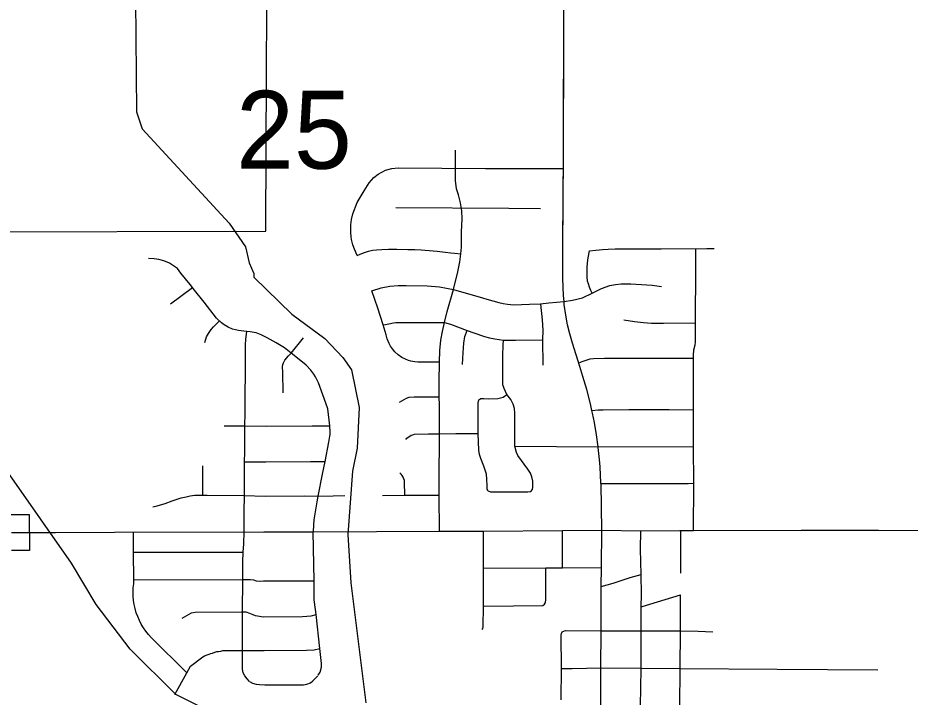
# Model space of a CAD drawing. Extents: x -1403959 to 81668, y -1400582 to 11018.
# Drawn here: x 7880.3 to 8024.3, y 8986.9 to 9096.5 of the extents above; entities that cross this region are included whole.
import ezdxf

# ---------------------------------------------------------------- set-up
doc = ezdxf.new("R2010")
doc.units = 0
for name, color, linetype in [('tdCiRRCL', 7, 'Continuous'), ('tdCiSectLine', 7, 'Continuous'), ('tdCiSectNmbr', 7, 'Continuous'), ('tdCiSectTwpRng', 7, 'Continuous'), ('tdCoClipBndry', 7, 'Continuous'), ('tdCoSectLinePart', 7, 'Continuous'), ('tdCoSurfBitum', 7, 'Continuous')]:
    doc.layers.add(name, color=color, linetype=linetype)

msp = doc.modelspace()

# ---------------------------------------------------------------- linework, layer by layer
at = {"layer": 'tdCiRRCL'}
msp.add_lwpolyline([(7872.19, 9062), (7920.28, 9062.1), (7920.34, 9075.61), (7920.5, 9110.06), (7968.45, 9110.38), (7968.45, 9110.42), (7968.64, 9158.97), (7977.82, 9158.97), (7977.82, 9178.58), (7968.72, 9178.58), (7968.82, 9207.14), (8017.01, 9207.1), (8017.04, 9158.85), (8041.77, 9158.91), (8041.09, 9110.57), (8065.28, 9110.66), (8161.75, 9110.54)], dxfattribs=at)
at = {"layer": 'tdCiSectLine'}
msp.add_lwpolyline([(7879.21, 9016.37), (7882.11, 9016.37), (7882.13, 9010.57), (7879.23, 9010.56)], dxfattribs=at)
at = {"layer": 'tdCiSectNmbr'}
for points in [[(7968.25, 9062.12), (7968.27, 9065.49), (7968.32, 9075.59)], [(7974.5, 9013.83), (7974.4, 9021.35), (7974.39, 9021.41), (7974.39, 9021.46), (7974.26, 9024.07), (7974.14, 9025.27), (7973.96, 9027.21), (7973.95, 9027.32), (7973.64, 9029.24), (7973.33, 9031.21), (7973.03, 9032.74), (7972.92, 9033.19), (7972.67, 9034.25), (7972.09, 9036.55), (7971.47, 9038.65), (7970.98, 9040.29), (7969.78, 9044.04), (7969.37, 9045.55), (7969.01, 9046.99), (7968.73, 9048.53), (7968.47, 9050.28), (7968.42, 9050.77), (7968.33, 9051.7), (7968.27, 9053.04), (7968.21, 9054.51), (7968.22, 9059.01), (7968.25, 9061.19), (7968.25, 9062.12)], [(7919.95, 9013.57), (7920.04, 9013.57), (7928.01, 9013.61), (7948.31, 9013.69), (7950.17, 9013.7), (7954.67, 9013.72), (7955.45, 9013.72), (7968.18, 9013.81), (7974.5, 9013.83)], [(7974.42, 8997.6), (7974.44, 9004.78), (7974.45, 9007.82), (7974.5, 9013.83)], [(7974.5, 9013.83), (7980.84, 9013.73), (7987.11, 9013.78), (7987.3, 9013.78), (7989.34, 9013.81), (8006.68, 9013.84)], [(8006.68, 9013.84), (8019.19, 9013.87), (8043.9, 9013.81), (8049.71, 9013.85), (8055.52, 9013.89), (8056.07, 9013.89), (8064.58, 9013.87), (8065.23, 9013.87)], [(7974.39, 8991.64), (7974.42, 8997.6)], [(7974.39, 8979.4), (7974.39, 8979.43), (7974.38, 8985.47), (7974.39, 8991.52), (7974.39, 8991.64)]]:
    msp.add_lwpolyline(points, dxfattribs=at)
at = {"layer": 'tdCiSectTwpRng'}
for points in [[(7968.32, 9075.59), (7968.38, 9091.38), (7968.45, 9110.3), (7968.45, 9110.42)], [(7948.27, 9037.77), (7948.27, 9037.8), (7948.3, 9040.98), (7948.36, 9042.87), (7948.53, 9044.49), (7948.81, 9045.91), (7949.14, 9047.34), (7949.58, 9049.15), (7950.56, 9052.69), (7951.28, 9055.56), (7951.61, 9057.16), (7951.78, 9058.43), (7951.86, 9059.5), (7951.86, 9061.98), (7951.97, 9064.11), (7951.94, 9065.38), (7951.7, 9066.65), (7951.38, 9067.94), (7951.09, 9068.93), (7950.92, 9070.28), (7950.89, 9075.16)], [(7935.03, 9058.15), (7934.63, 9059.18), (7934.36, 9059.9), (7934.22, 9060.34), (7934.13, 9060.74), (7934.08, 9061.2), (7934.04, 9061.91), (7934.04, 9063.11), (7934.14, 9063.97), (7934.33, 9064.89), (7935.01, 9066.72), (7936.15, 9068.59), (7936.95, 9069.89), (7937.7, 9070.75), (7938.43, 9071.3), (7939.6, 9071.95)], [(7939.6, 9071.95), (7940.62, 9072.22), (7941.65, 9072.34), (7955.73, 9072.24), (7968.3, 9072.23)], [(7941.28, 9065.92), (7959.51, 9065.81), (7964.63, 9065.78)], [(7935.03, 9058.15), (7935.54, 9058.38), (7936.23, 9058.66), (7936.88, 9058.9), (7937.5, 9059.03), (7938.18, 9059.09), (7939.02, 9059.13), (7940.12, 9059.18), (7941.45, 9059.18), (7943.24, 9059.17), (7944.37, 9059.13), (7945.38, 9059.09), (7946.66, 9059), (7947.97, 9058.87), (7949.26, 9058.72), (7950.15, 9058.62), (7950.75, 9058.54), (7951.78, 9058.43)], [(7972.98, 9052.09), (7972.75, 9052.53), (7972.52, 9053.09), (7972.35, 9053.59), (7972.23, 9054.02), (7972.18, 9054.75), (7972.16, 9056.21), (7972.19, 9056.97), (7972.33, 9057.78), (7972.55, 9058.91)], [(7972.55, 9058.91), (7973.55, 9059.04), (7974.66, 9059.14), (7975.53, 9059.21), (7976.7, 9059.24), (7978.03, 9059.24), (7978.92, 9059.25), (7984.1, 9059.25), (7991.48, 9059.29), (7992.64, 9059.29)], [(7989.32, 9038.79), (7989.31, 9041.11), (7989.31, 9042.06), (7989.4, 9042.93), (7989.59, 9043.77), (7989.64, 9044.2), (7989.7, 9059.28)], [(7928.01, 9013.61), (7928.04, 9014.71), (7928.12, 9015.52), (7928.34, 9017.11), (7928.6, 9018.4), (7928.76, 9019.35), (7929.44, 9022.88), (7929.85, 9024.92), (7930.46, 9028.07), (7930.59, 9028.68), (7930.64, 9029), (7930.68, 9029.3), (7930.68, 9029.68), (7930.64, 9030.68), (7930.54, 9031.63), (7930.28, 9033.43), (7930, 9034.34), (7929.51, 9035.7), (7928.81, 9037.61), (7928.33, 9038.59), (7928.05, 9039.04), (7927.56, 9039.69), (7926.8, 9040.49), (7925.42, 9041.59), (7924.38, 9042.43), (7923.33, 9043.25), (7921.96, 9044.08), (7920.49, 9044.89), (7919.55, 9045.38), (7918.75, 9045.69), (7917.77, 9045.85), (7916.74, 9045.95), (7915.91, 9046.08), (7914.92, 9046.31), (7914.23, 9046.63), (7913.57, 9046.97), (7913.16, 9047.29), (7912.32, 9048.05), (7910.33, 9050.67), (7908.79, 9052.6), (7908.06, 9053.52), (7906.6, 9055.33), (7906.03, 9056.06), (7905.4, 9056.53), (7904.75, 9056.95), (7903.81, 9057.33), (7903, 9057.54), (7902.26, 9057.66), (7901.37, 9057.7)], [(7937.38, 9052.47), (7938.91, 9052.96), (7940.31, 9053.24), (7941.63, 9053.35), (7942.94, 9053.35), (7946.34, 9053.29), (7948.32, 9053.12)], [(7948.32, 9053.12), (7950.56, 9052.69), (7955.28, 9051.33), (7955.99, 9051.12), (7956.94, 9050.85), (7957.9, 9050.57), (7958.59, 9050.41), (7959.29, 9050.31), (7960.29, 9050.24), (7962.86, 9050.3), (7964.65, 9050.39), (7965.95, 9050.52), (7968.42, 9050.77)], [(7968.42, 9050.77), (7969.78, 9050.96), (7971.43, 9051.32), (7972.98, 9052.09), (7974.46, 9052.85), (7975.79, 9053.33), (7976.73, 9053.51), (7977.64, 9053.6), (7979.21, 9053.63), (7982.67, 9053.41), (7984.14, 9053.16)], [(7904.93, 9050.39), (7908.47, 9052.99)], [(7948.3, 9040.98), (7946.02, 9040.95), (7944.84, 9040.96), (7944.33, 9041.01), (7943.7, 9041.13), (7943.33, 9041.23), (7942.85, 9041.43), (7942.27, 9041.71), (7941.64, 9042.15), (7941.12, 9042.62), (7940.72, 9043.1), (7940.4, 9043.54), (7940.2, 9043.96), (7939.89, 9044.75), (7939.72, 9045.37), (7939.25, 9046.97), (7938.36, 9049.69), (7937.38, 9052.47)], [(7964.66, 9050.35), (7964.65, 9050.39)], [(7965, 9044.58), (7965.05, 9046.14), (7964.93, 9047.8), (7964.66, 9050.35)], [(7910.44, 9044.16), (7910.72, 9045.03), (7911.04, 9045.6), (7911.47, 9046.23), (7911.85, 9046.68), (7912.8, 9047.62)], [(7939.32, 9046.98), (7940.14, 9047.17), (7940.9, 9047.32), (7941.26, 9047.34), (7942.17, 9047.34), (7944.23, 9047.38), (7948.04, 9047.38), (7949.14, 9047.34), (7950.09, 9047.12), (7952.77, 9046.06), (7953.84, 9045.68), (7955.6, 9045.1), (7956.42, 9044.91), (7957.26, 9044.74), (7958.67, 9044.54), (7959.26, 9044.54), (7960.59, 9044.51), (7964.99, 9044.58)], [(7978.1, 9047.78), (7979.78, 9047.51), (7981.26, 9047.39), (7982.53, 9047.28), (7984.47, 9047.28), (7989.65, 9047.31)], [(7916.78, 9013.56), (7916.85, 9022.68), (7916.96, 9034.75), (7916.99, 9040.17), (7917, 9042.72), (7917.01, 9043.7), (7917.09, 9044.67), (7917.24, 9045.9)], [(7939.25, 9046.97), (7939.32, 9046.98)], [(7952.06, 9040.6), (7952.14, 9042.54), (7952.23, 9044.04), (7952.41, 9045.08), (7952.77, 9046.06)], [(7924.38, 9042.43), (7926.4, 9044.9)], [(7963.08, 9020.12), (7963.31, 9020.43), (7963.4, 9020.81), (7963.37, 9021.75), (7963.22, 9022.46), (7962.99, 9023.05), (7962.58, 9023.72), (7960.99, 9025.92), (7960.74, 9026.38), (7960.47, 9027.4), (7960.46, 9032.71), (7960.41, 9033.48), (7960.2, 9034.17), (7959.82, 9034.93), (7959.2, 9035.73), (7958.78, 9036.73), (7958.55, 9037.32), (7958.55, 9038.37), (7958.57, 9042), (7958.59, 9043.7), (7958.67, 9044.54)], [(7964.99, 9044.58), (7965, 9044.58)], [(7965.05, 9040.47), (7965, 9044.58)], [(7923.08, 9036.01), (7923.02, 9039.35), (7923.01, 9040.21), (7923.06, 9040.59), (7923.12, 9040.85), (7923.36, 9041.29), (7923.97, 9042.01), (7924.38, 9042.43)], [(7970.8, 9040.86), (7971.37, 9041.08), (7972.16, 9041.34), (7972.63, 9041.5), (7973.16, 9041.55), (7974.96, 9041.59), (7980.62, 9041.6), (7986.48, 9041.62), (7987.35, 9041.62), (7989.31, 9041.63)], [(7989.31, 9029.76), (7989.34, 9030.34), (7989.31, 9033.26), (7989.33, 9035.48), (7989.32, 9038.73)], [(7989.32, 9038.73), (7989.32, 9038.79)], [(7948.32, 9027.93), (7948.33, 9029.41), (7948.33, 9030.07), (7948.31, 9034.04), (7948.27, 9035.37), (7948.27, 9037.77)], [(7954.69, 9034.88), (7954.97, 9035.1), (7955.46, 9035.08), (7956.28, 9035.07), (7957.73, 9035.08), (7958.61, 9035.34), (7959.2, 9035.73)], [(7941.85, 9034.49), (7942.98, 9035.17), (7943.41, 9035.3), (7944.26, 9035.35), (7946.67, 9035.35), (7948.27, 9035.37)], [(7956.17, 9020.21), (7956.03, 9020.49), (7956.02, 9021), (7955.99, 9022.07), (7955.89, 9022.91), (7955.47, 9024.18), (7954.97, 9025.44), (7954.77, 9026.09), (7954.68, 9026.79), (7954.58, 9029.44), (7954.59, 9034.42), (7954.69, 9034.88)], [(7972.92, 9033.19), (7972.93, 9033.19)], [(7972.93, 9033.19), (7973.91, 9033.29), (7974.74, 9033.29), (7978.89, 9033.31), (7985.41, 9033.32), (7989.31, 9033.26)], [(7913.59, 9030.7), (7916.92, 9030.67), (7920.45, 9030.65)], [(7920.45, 9030.65), (7920.47, 9030.65)], [(7920.47, 9030.65), (7927.76, 9030.69), (7929.36, 9030.69), (7930.64, 9030.68)], [(7942.88, 9028.47), (7943.07, 9028.68), (7943.28, 9028.87), (7943.51, 9029.03), (7943.77, 9029.16), (7944.03, 9029.26), (7944.31, 9029.33), (7946.56, 9029.38), (7948.33, 9029.41)], [(7948.33, 9029.41), (7950.94, 9029.44)], [(7950.94, 9029.44), (7951.12, 9029.44), (7954.58, 9029.44)], [(7989.34, 9013.81), (7989.37, 9021.33), (7989.37, 9021.45), (7989.34, 9027.34), (7989.31, 9029.76)], [(7948.31, 9013.69), (7948.29, 9019.5), (7948.28, 9023.07), (7948.32, 9027.93)], [(7960.47, 9027.4), (7973.95, 9027.32)], [(7973.95, 9027.32), (7989.34, 9027.34)], [(7910.15, 9019.49), (7910.14, 9024.25)], [(7916.87, 9024.89), (7920.27, 9024.89), (7927.48, 9024.92), (7929.19, 9024.92), (7929.79, 9024.92)], [(7929.79, 9024.92), (7929.85, 9024.92)], [(7942.72, 9019.5), (7942.68, 9021.6), (7942.65, 9021.88), (7942.57, 9022.16), (7942.46, 9022.43), (7942.32, 9022.67), (7942.14, 9022.9), (7941.94, 9023.11)], [(7974.39, 9021.41), (7981.4, 9021.39), (7988.46, 9021.41), (7989.37, 9021.45)], [(7956.17, 9020.21), (7956.58, 9020.06), (7962.58, 9020.06), (7963.08, 9020.12)], [(7902.07, 9017.63), (7902.76, 9017.78), (7904.05, 9018.18), (7905.17, 9018.6), (7906.61, 9019.07), (7907.45, 9019.26), (7908.06, 9019.37), (7908.86, 9019.48), (7910.84, 9019.5), (7916.82, 9019.44), (7920.21, 9019.35), (7926.5, 9019.41), (7928.76, 9019.35), (7931.14, 9019.41), (7933.06, 9019.44)], [(7939.14, 9019.46), (7942.72, 9019.5), (7944.23, 9019.52), (7948.29, 9019.5)], [(7879.22, 9013.46), (7883.07, 9013.47)], [(7883.07, 9013.47), (7886.37, 9013.48)], [(7886.37, 9013.48), (7895.87, 9013.51)], [(7895.87, 9013.51), (7919.95, 9013.57)], [(7898.97, 9005.22), (7898.97, 9005.82), (7898.95, 9010.31), (7898.95, 9013.52)], [(7917.68, 8989.46), (7917.28, 8989.85), (7916.92, 8990.33), (7916.66, 8990.85), (7916.53, 8991.44), (7916.55, 8994.42), (7916.55, 9000.66), (7916.57, 9005.88), (7916.59, 9008.74), (7916.62, 9010.31), (7916.76, 9011.64), (7916.78, 9013.56)], [(7928.16, 9002.25), (7928.11, 9002.62), (7928.07, 9005.69), (7927.96, 9013.61)], [(7955.44, 9001.59), (7955.44, 9003.08), (7955.44, 9007.73), (7955.45, 9013.72)], [(7968.17, 9007.78), (7968.18, 9013.81)], [(7980.9, 9001.48), (7980.91, 9003.49), (7980.86, 9006.72), (7980.79, 9010.78), (7980.84, 9013.73)], [(7987.27, 9006.94), (7987.3, 9013.78)], [(7898.95, 9010.31), (7916.62, 9010.31)], [(7955.44, 9007.73), (7965.5, 9007.78), (7968.17, 9007.78), (7974.45, 9007.82)], [(7955.55, 9001.59), (7965.01, 9001.71), (7965.27, 9001.93), (7965.45, 9002.2), (7965.48, 9002.59), (7965.48, 9003.18), (7965.47, 9003.94), (7965.5, 9007.78)], [(7898.97, 9005.82), (7916.57, 9005.88), (7917.84, 9005.88), (7918.31, 9005.82), (7918.75, 9005.7), (7919.37, 9005.64), (7919.91, 9005.69)], [(7919.91, 9005.69), (7928.07, 9005.69)], [(7974.44, 9004.78), (7976.33, 9005.28), (7979.11, 9006.19), (7980.86, 9006.72)], [(7907.56, 8990.81), (7901.8, 8996.51), (7901.34, 8997.02), (7900.93, 8997.55), (7900.54, 8998.1), (7900.2, 8998.69), (7899.89, 8999.29), (7899.62, 8999.91), (7899.39, 9000.54), (7899.2, 9001.19), (7899.05, 9001.85), (7898.95, 9002.52), (7898.89, 9003.2), (7898.88, 9003.87), (7898.9, 9004.55), (7898.97, 9005.22)], [(7980.9, 9001.48), (7981.05, 9001.52), (7987.23, 9003.44)], [(7988.32, 8963.47), (7988.03, 8963.91), (7987.75, 8964.46), (7987.52, 8965.03), (7987.33, 8965.62), (7987.18, 8966.21), (7987.06, 8966.81), (7986.99, 8967.43), (7986.96, 8968.04), (7986.97, 8968.17), (7987.07, 8973.35), (7987.13, 8979.38), (7987.13, 8979.43), (7987.13, 8985.36), (7987.13, 8985.38), (7987.19, 8991.55), (7987.23, 8997.59), (7987.23, 9003.43)], [(7928.73, 8990.44), (7929.05, 8990.95), (7929.29, 8991.75), (7929.29, 8992.34), (7929.03, 8994.74), (7928.4, 9000.24), (7928.16, 9002.25)], [(7955.19, 8997.85), (7955.3, 8998.01), (7955.37, 8998.28), (7955.44, 9001.59), (7955.44, 9001.59)], [(7955.44, 9001.59), (7955.55, 9001.59)], [(7980.87, 8991.6), (7980.87, 8997.62), (7980.9, 9001.48)], [(7906.79, 8999.67), (7908.3, 9000.51), (7908.89, 9000.63), (7916.39, 9000.67), (7917.06, 9000.65), (7917.64, 9000.45), (7918.22, 9000.25), (7918.59, 9000.09), (7918.93, 9000.03), (7919.88, 8999.87)], [(7919.88, 8999.87), (7926.23, 8999.94), (7927.6, 9000.05), (7928.4, 9000.24)], [(7968.02, 8991.51), (7967.98, 8996.95), (7968.04, 8997.19)], [(7968.04, 8997.19), (7968.13, 8997.44), (7968.39, 8997.56), (7968.64, 8997.65), (7974.42, 8997.6)], [(7974.42, 8997.6), (7980.87, 8997.62)], [(7980.87, 8997.62), (7982.33, 8997.59)], [(7982.33, 8997.59), (7987.23, 8997.59)], [(7987.23, 8997.59), (7990.08, 8997.56), (7992.42, 8997.46)], [(7908.14, 8991.9), (7909.89, 8993.27), (7910.12, 8993.43), (7910.42, 8993.57), (7910.82, 8993.73), (7911.14, 8993.87), (7911.44, 8993.97), (7911.7, 8994.03), (7912.07, 8994.15), (7912.37, 8994.25), (7912.67, 8994.29), (7913.03, 8994.33), (7913.38, 8994.41), (7920, 8994.44)], [(7920, 8994.44), (7926.88, 8994.47), (7928.12, 8994.55), (7929.03, 8994.74)], [(7905.59, 8987.32), (7907.56, 8990.81), (7908.14, 8991.9)], [(7967.98, 8986.49), (7968.02, 8991.51)], [(7968.02, 8991.51), (7969.76, 8991.55)], [(7969.76, 8991.55), (7974.39, 8991.64)], [(7974.39, 8991.64), (7980.87, 8991.6)], [(7980.84, 8973.4), (7980.83, 8979.38), (7980.83, 8979.44), (7980.76, 8985.47), (7980.87, 8991.49), (7980.87, 8991.6)], [(7980.87, 8991.6), (7987.19, 8991.55)], [(7987.19, 8991.55), (8002.81, 8991.42), (8019.05, 8991.3)], [(7920.13, 8988.91), (7926.39, 8988.91), (7926.93, 8988.99), (7927.49, 8989.22), (7927.89, 8989.55), (7928.68, 8990.37)], [(7917.68, 8989.46), (7918.12, 8989.18), (7918.73, 8989), (7919.27, 8988.96), (7920.13, 8988.91)]]:
    msp.add_lwpolyline(points, dxfattribs=at)
at = {"layer": 'tdCoClipBndry'}
msp.add_lwpolyline([(7968.28, 9063.1), (7968.42, 9110.3), (7968.79, 9207.14), (7969.23, 9303.63), (7970.03, 9400.29), (7970.19, 9506.76), (7969.99, 9601.92), (7971.59, 9698.12), (7971.44, 9794.47), (7971.7, 9890.85), (7972.52, 9987.49), (7972.94, 10083.31)], dxfattribs=at)
at = {"layer": 'tdCoSurfBitum'}
for points in [[(7899.22, 9105.5), (7899.4, 9081.38), (7900.32, 9078.64), (7914.39, 9063.38), (7916.99, 9059.57), (7917.6, 9056.97), (7918.36, 9055.29), (7918.36, 9054.68), (7924.48, 9048.73), (7929.83, 9044.77), (7932.73, 9041.72), (7934.11, 9039.73), (7935.34, 9033.63), (7935.04, 9027.06), (7934.28, 9023.4), (7933.52, 9013.17), (7933.99, 9005.38), (7936.45, 8986)], [(7909.73, 8985.36), (7905.76, 8987.35), (7898.42, 8994.67), (7892.92, 9001.84), (7888.94, 9008.55), (7873.49, 9030.52)]]:
    msp.add_lwpolyline(points, dxfattribs=at)

# ---------------------------------------------------------------- texts
at = {"layer": 'tdCoSectLinePart'}
msp.add_text('25', height=12.575, rotation=0.0009, dxfattribs=at).set_placement((7915.48, 9072.18))

doc.saveas('drawing.dxf')
